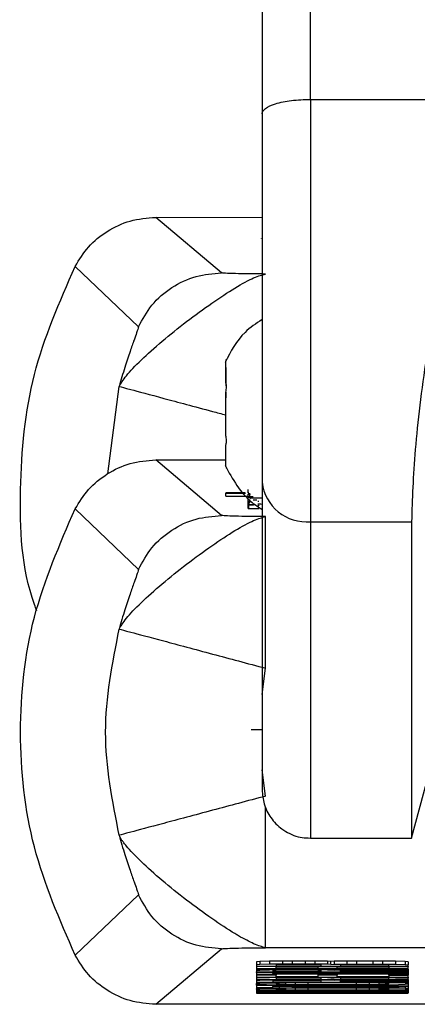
# Model space of a CAD drawing. Header units: inches. Extents: x 170 to 312, y 215 to 248.
# Tile 284 of 387: x 250.3492 to 250.3814, y 243.0122 to 243.0921. Entities that reach past the tile are written whole.
import ezdxf

# ---------------------------------------------------------------- set-up
doc = ezdxf.new("R2010")
doc.units = ezdxf.units.IN
doc.header["$LTSCALE"] = 0.25
doc.header["$MEASUREMENT"] = 0
doc.layers.add('STANDARD MOTOR LH', color=7, linetype='Continuous')

msp = doc.modelspace()

# ---------------------------------------------------------------- linework, layer by layer
at = {"layer": 'STANDARD MOTOR LH'}
for p, q in [((250.372789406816, 243.0856240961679), (250.3727880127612, 243.178217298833)), ((250.372789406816, 243.0856240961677), (250.3836161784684, 243.0856242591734)), ((250.372789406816, 243.0856240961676), (250.3727899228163, 243.0513516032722)), ((250.3602251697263, 243.0760549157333), (250.3688525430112, 243.0760550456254)), ((250.3655522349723, 243.0715481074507), (250.3602251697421, 243.0760549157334)), ((250.3687851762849, 243.0743631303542), (250.3687851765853, 243.0743431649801)), ((250.353676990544, 243.072077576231), (250.358809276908, 243.067162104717)), ((250.365899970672, 243.0638630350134), (250.365899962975, 243.0643742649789)), ((250.3658999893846, 243.0626201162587), (250.365899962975, 243.0643742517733)), ((250.3658999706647, 243.0638639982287), (250.3658999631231, 243.0643649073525)), ((250.365899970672, 243.0638630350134), (250.3658999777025, 243.0633960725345)), ((250.3658999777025, 243.0633960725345), (250.3658999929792, 243.0623814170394)), ((250.3563222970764, 243.0552424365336), (250.3572580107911, 243.0623311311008)), ((250.3658999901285, 243.0625707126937), (250.3658999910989, 243.0625062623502)), ((250.3658999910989, 243.0625062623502), (250.3659455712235, 243.0625062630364)), ((250.3658999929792, 243.0623814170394), (250.3659631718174, 243.0623814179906)), ((250.365900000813, 243.0618615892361), (250.3659000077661, 243.0613997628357)), ((250.3659000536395, 243.0583523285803), (250.3659000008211, 243.0618605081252)), ((250.3659000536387, 243.0583524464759), (250.3659000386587, 243.0593474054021)), ((250.3659488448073, 243.0577066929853), (250.3659000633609, 243.0577066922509)), ((250.3659488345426, 243.0577066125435), (250.3659000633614, 243.0577066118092)), ((250.3659000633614, 243.0577066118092), (250.3659000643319, 243.0576421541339)), ((250.3659000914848, 243.0558386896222), (250.3659000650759, 243.0575927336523)), ((250.3659000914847, 243.0558387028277), (250.3659000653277, 243.0575760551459)), ((250.3602254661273, 243.0563662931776), (250.3659000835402, 243.0563663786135)), ((250.3655525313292, 243.0518594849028), (250.3602254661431, 243.0563662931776)), ((250.367477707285, 243.0536848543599), (250.3659134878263, 243.0536848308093)), ((250.3659134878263, 243.0536848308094), (250.3659134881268, 243.0536648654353)), ((250.3659134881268, 243.0536648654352), (250.3674922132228, 243.0536648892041)), ((250.3659134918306, 243.0534188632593), (250.3659134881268, 243.0536648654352)), ((250.3677236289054, 243.053721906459), (250.3677236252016, 243.0539679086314)), ((250.3677236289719, 243.053717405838), (250.3677738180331, 243.0537102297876)), ((250.3677236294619, 243.0536848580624), (250.3677236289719, 243.053717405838)), ((250.3677236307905, 243.0535965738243), (250.3678428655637, 243.0535811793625)), ((250.3677236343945, 243.0533571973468), (250.3677236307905, 243.0535965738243)), ((250.367868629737, 243.0535618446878), (250.3678686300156, 243.053543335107)), ((250.3678686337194, 243.0532973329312), (250.3678686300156, 243.0535433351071)), ((250.3659134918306, 243.0534188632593), (250.367670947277, 243.0534188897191)), ((250.3677236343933, 243.0533571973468), (250.3677820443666, 243.0533461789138)), ((250.3677236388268, 243.0530627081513), (250.3677236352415, 243.0533008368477)), ((250.3677236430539, 243.0527818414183), (250.3677236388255, 243.0530627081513)), ((250.3677236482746, 243.0524349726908), (250.3677236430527, 243.0527818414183)), ((250.3677657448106, 243.0524205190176), (250.3677657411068, 243.0526665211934)), ((250.3678125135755, 243.0527471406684), (250.3678125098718, 243.0529931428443)), ((250.3678686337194, 243.0532973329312), (250.3688528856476, 243.0532973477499)), ((250.3678686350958, 243.0532057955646), (250.3678686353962, 243.0531858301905)), ((250.3678686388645, 243.0529553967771), (250.3678686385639, 243.0529753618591)), ((250.367868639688, 243.0529006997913), (250.3678686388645, 243.0529553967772)), ((250.3678686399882, 243.0528807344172), (250.3678686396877, 243.0529006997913)), ((250.3686469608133, 243.0527678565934), (250.3686469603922, 243.0527958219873)), ((250.3536772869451, 243.0523889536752), (250.3588095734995, 243.0474734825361)), ((250.3677657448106, 243.0524205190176), (250.3685421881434, 243.0524205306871)), ((250.3691324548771, 243.0394649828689), (250.3691322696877, 243.0517652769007)), ((250.3727899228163, 243.0513516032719), (250.3809793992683, 243.0513517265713)), ((250.3727899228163, 243.0513516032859), (250.3727903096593, 243.0256582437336)), ((250.3809793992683, 243.0513517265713), (250.3809797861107, 243.0256583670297)), ((250.3688531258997, 243.0373401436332), (250.3691324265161, 243.0394648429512)), ((250.3809797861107, 243.0256583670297), (250.3836169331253, 243.0355009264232)), ((250.3688531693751, 243.0344525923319), (250.367963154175, 243.034452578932)), ((250.3691326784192, 243.029081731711), (250.3688532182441, 243.0312068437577)), ((250.3691327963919, 243.0167817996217), (250.3691326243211, 243.0282105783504)), ((250.3727903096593, 243.0256582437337), (250.3809797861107, 243.0256583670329)), ((250.3588099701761, 243.0210734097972), (250.3536778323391, 243.0161638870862)), ((250.3602261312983, 243.0121867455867), (250.3655530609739, 243.0166876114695)), ((250.4079441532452, 243.0167823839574), (250.3691327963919, 243.0167817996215)), ((250.3686723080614, 243.0156605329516), (250.3684105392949, 243.0156377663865)), ((250.3684105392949, 243.0156377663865), (250.3684105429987, 243.0153917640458)), ((250.3686723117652, 243.0154145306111), (250.3684105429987, 243.0153917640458)), ((250.3684105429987, 243.0153917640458), (250.3684105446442, 243.0152825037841)), ((250.3684105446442, 243.0152825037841), (250.3807136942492, 243.0152826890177)), ((250.3684105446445, 243.0152825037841), (250.3684105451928, 243.0152460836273)), ((250.3699811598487, 243.0152461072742), (250.3684105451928, 243.0152460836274)), ((250.3684105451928, 243.0152460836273), (250.3684105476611, 243.0150821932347)), ((250.3684105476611, 243.0150821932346), (250.380713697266, 243.0150823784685)), ((250.3684105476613, 243.0150821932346), (250.3684105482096, 243.0150457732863)), ((250.3694576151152, 243.0156787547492), (250.3686723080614, 243.0156605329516)), ((250.3686723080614, 243.0156605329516), (250.3686723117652, 243.0154145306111)), ((250.3694576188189, 243.0154327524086), (250.3686723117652, 243.0154145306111)), ((250.3705046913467, 243.0156924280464), (250.3694576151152, 243.0156787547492)), ((250.3694576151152, 243.0156787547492), (250.3694576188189, 243.0154327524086)), ((250.3705046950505, 243.0154464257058), (250.3694576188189, 243.0154327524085)), ((250.3702429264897, 243.015410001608), (250.369981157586, 243.0153963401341)), ((250.369981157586, 243.0153963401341), (250.3699811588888, 243.0153098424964)), ((250.3699811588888, 243.0153098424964), (250.3736459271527, 243.0153098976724)), ((250.3699811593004, 243.0152825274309), (250.3699811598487, 243.0152461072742)), ((250.3699811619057, 243.015109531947), (250.3699811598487, 243.0152461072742)), ((250.3733841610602, 243.0151095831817), (250.3699811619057, 243.0151095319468)), ((250.3707664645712, 243.0154191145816), (250.3702429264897, 243.015410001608)), ((250.3712899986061, 243.0156969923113), (250.3705046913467, 243.0156924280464)), ((250.3705046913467, 243.0156924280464), (250.3705046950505, 243.0154464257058)), ((250.3712900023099, 243.0154509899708), (250.3705046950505, 243.0154464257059)), ((250.371551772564, 243.0154236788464), (250.3707664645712, 243.0154191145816)), ((250.3723370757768, 243.0156970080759), (250.3712899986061, 243.0156969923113)), ((250.3712899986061, 243.0156969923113), (250.3712900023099, 243.0154509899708)), ((250.3723370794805, 243.0154510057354), (250.3712900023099, 243.0154509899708)), ((250.3720753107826, 243.0154236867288), (250.371551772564, 243.0154236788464)), ((250.3728606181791, 243.0154191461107), (250.3720753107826, 243.0154236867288)), ((250.3731223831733, 243.0156924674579), (250.3723370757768, 243.0156970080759)), ((250.3723370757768, 243.0156970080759), (250.3723370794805, 243.0154510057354)), ((250.3731223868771, 243.0154464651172), (250.3723370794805, 243.0154510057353)), ((250.3733841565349, 243.0154100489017), (250.3728606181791, 243.0154191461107)), ((250.3741694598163, 243.0156788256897), (250.3731223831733, 243.0156924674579)), ((250.3731223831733, 243.0156924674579), (250.3731223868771, 243.0154464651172)), ((250.37416946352, 243.0154328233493), (250.3731223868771, 243.0154464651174)), ((250.3736459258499, 243.0153963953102), (250.3733841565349, 243.0154100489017)), ((250.373384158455, 243.0152825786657), (250.3733841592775, 243.0152279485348)), ((250.3749547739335, 243.0152279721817), (250.3733841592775, 243.0152279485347)), ((250.3733841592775, 243.0152279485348), (250.3733841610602, 243.0151095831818)), ((250.3736459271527, 243.0153098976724), (250.3736459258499, 243.0153963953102)), ((250.3744312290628, 243.0156697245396), (250.3741694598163, 243.0156788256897)), ((250.3741694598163, 243.0156788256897), (250.37416946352, 243.0154328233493)), ((250.3744312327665, 243.0154237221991), (250.37416946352, 243.0154328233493)), ((250.374692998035, 243.0156788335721), (250.3744312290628, 243.0156697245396)), ((250.3744312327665, 243.0154237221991), (250.3744312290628, 243.0156697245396)), ((250.3744312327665, 243.0154237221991), (250.3746930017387, 243.0154328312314)), ((250.3757400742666, 243.0156925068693), (250.374692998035, 243.0156788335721)), ((250.374692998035, 243.0156788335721), (250.3746930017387, 243.0154328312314)), ((250.3746930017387, 243.0154328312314), (250.3757400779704, 243.0154465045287)), ((250.374954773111, 243.0152826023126), (250.3749547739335, 243.0152279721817)), ((250.3749547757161, 243.0151096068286), (250.3749547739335, 243.0152279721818)), ((250.3791430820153, 243.0151096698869), (250.3749547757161, 243.0151096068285)), ((250.3754783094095, 243.0154100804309), (250.3752165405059, 243.015396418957)), ((250.3752165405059, 243.015396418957), (250.3752165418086, 243.0153099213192)), ((250.3752165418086, 243.0153099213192), (250.3791430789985, 243.0153099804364)), ((250.376001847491, 243.0154191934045), (250.3754783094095, 243.0154100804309)), ((250.3765253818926, 243.0156970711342), (250.3757400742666, 243.0156925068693)), ((250.3757400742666, 243.0156925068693), (250.3757400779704, 243.0154465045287)), ((250.3757400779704, 243.0154465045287), (250.3765253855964, 243.0154510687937)), ((250.3767871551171, 243.0154237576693), (250.376001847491, 243.0154191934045)), ((250.3778342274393, 243.0156970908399), (250.3765253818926, 243.0156970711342)), ((250.3765253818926, 243.0156970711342), (250.3765253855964, 243.0154510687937)), ((250.3765253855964, 243.0154510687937), (250.3778342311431, 243.0154510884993)), ((250.3775724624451, 243.0154237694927), (250.3767871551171, 243.0154237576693)), ((250.3783577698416, 243.0154192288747), (250.3775724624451, 243.0154237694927)), ((250.3786195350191, 243.0156925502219), (250.3778342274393, 243.0156970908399)), ((250.3778342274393, 243.0156970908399), (250.3778342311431, 243.0154510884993)), ((250.3778342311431, 243.0154510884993), (250.3786195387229, 243.0154465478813)), ((250.3788813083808, 243.0154101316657), (250.3783577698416, 243.0154192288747)), ((250.3796666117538, 243.0156789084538), (250.3786195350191, 243.0156925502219)), ((250.3786195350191, 243.0156925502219), (250.3786195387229, 243.0154465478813)), ((250.3786195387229, 243.0154465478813), (250.3796666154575, 243.0154329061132)), ((250.3791430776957, 243.0153964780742), (250.3788813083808, 243.0154101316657)), ((250.3791430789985, 243.0153099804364), (250.3791430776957, 243.0153964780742)), ((250.3791430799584, 243.0152462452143), (250.37914307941, 243.0152826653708)), ((250.3791430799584, 243.0152462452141), (250.3807136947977, 243.015246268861)), ((250.3791430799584, 243.0152462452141), (250.3791430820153, 243.015109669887)), ((250.3804519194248, 243.015660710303), (250.3796666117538, 243.0156789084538)), ((250.3796666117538, 243.0156789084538), (250.3796666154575, 243.0154329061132)), ((250.3796666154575, 243.0154329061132), (250.3804519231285, 243.0154147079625)), ((250.3807136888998, 243.0156379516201), (250.3804519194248, 243.015660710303)), ((250.3804519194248, 243.015660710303), (250.3804519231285, 243.0154147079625)), ((250.3804519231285, 243.0154147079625), (250.3807136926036, 243.0153919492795)), ((250.3807136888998, 243.0156379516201), (250.3807136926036, 243.0153919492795)), ((250.3807136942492, 243.0152826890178), (250.3807136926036, 243.0153919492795)), ((250.3807136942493, 243.0152826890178), (250.3807136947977, 243.0152462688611)), ((250.380713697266, 243.0150823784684), (250.3807136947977, 243.015246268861)), ((250.3807136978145, 243.01504595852), (250.3807136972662, 243.0150823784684)), ((250.3807136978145, 243.01504595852), (250.3684105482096, 243.0150457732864)), ((250.3684105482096, 243.0150457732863), (250.368410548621, 243.0150184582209)), ((250.368410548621, 243.0150184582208), (250.3807136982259, 243.0150186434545)), ((250.3684105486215, 243.0150184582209), (250.3684105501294, 243.0149183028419)), ((250.368672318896, 243.0149410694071), (250.3684105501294, 243.014918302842)), ((250.3684105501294, 243.0149183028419), (250.368410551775, 243.0148090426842)), ((250.368410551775, 243.0148090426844), (250.3807137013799, 243.014809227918)), ((250.3684105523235, 243.0147726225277), (250.3684105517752, 243.0148090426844)), ((250.3684105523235, 243.0147726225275), (250.3697193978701, 243.0147726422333)), ((250.3684105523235, 243.0147726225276), (250.368410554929, 243.0145996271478)), ((250.368410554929, 243.0145996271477), (250.3697194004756, 243.0145996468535)), ((250.3684105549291, 243.0145996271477), (250.3684105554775, 243.0145632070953)), ((250.3699811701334, 243.0145632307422), (250.3684105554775, 243.0145632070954)), ((250.3684105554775, 243.0145632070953), (250.3684105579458, 243.0143993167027)), ((250.3684105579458, 243.0143993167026), (250.3807137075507, 243.0143995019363)), ((250.3684105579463, 243.0143993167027), (250.3684105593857, 243.0143037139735)), ((250.3686723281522, 243.0143264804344), (250.3684105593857, 243.0143037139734)), ((250.3684105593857, 243.0143037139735), (250.3684105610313, 243.0141944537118)), ((250.3686723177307, 243.0150184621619), (250.368672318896, 243.0149410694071)), ((250.3694576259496, 243.0149592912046), (250.368672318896, 243.0149410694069)), ((250.3686723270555, 243.0143993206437), (250.3686723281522, 243.0143264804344)), ((250.3694576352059, 243.0143447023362), (250.3686723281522, 243.0143264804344)), ((250.3694576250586, 243.0150184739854), (250.3694576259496, 243.0149592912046)), ((250.3705047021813, 243.0149729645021), (250.3694576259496, 243.0149592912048)), ((250.3694576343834, 243.0143993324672), (250.3694576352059, 243.0143447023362)), ((250.3705047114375, 243.0143583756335), (250.3694576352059, 243.0143447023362)), ((250.3699811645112, 243.0149365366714), (250.3697193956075, 243.0149228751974)), ((250.3697193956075, 243.0149228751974), (250.3697193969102, 243.0148363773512)), ((250.3697193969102, 243.0148363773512), (250.3736459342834, 243.0148364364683)), ((250.3697193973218, 243.0148090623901), (250.3697193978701, 243.0147726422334)), ((250.3697193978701, 243.0147726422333), (250.3697193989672, 243.0146998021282)), ((250.3807137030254, 243.0146999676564), (250.3697193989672, 243.0146998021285)), ((250.3697193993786, 243.0146724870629), (250.3807137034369, 243.0146726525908)), ((250.3697194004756, 243.0145996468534), (250.3697193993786, 243.0146724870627)), ((250.3705047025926, 243.0149456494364), (250.3699811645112, 243.0149365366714)), ((250.3699811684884, 243.014672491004), (250.3699811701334, 243.0145632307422)), ((250.3699811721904, 243.0144266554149), (250.3699811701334, 243.0145632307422)), ((250.3733841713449, 243.0144267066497), (250.3699811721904, 243.0144266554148)), ((250.3702429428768, 243.0143219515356), (250.3699811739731, 243.0143082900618)), ((250.3699811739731, 243.0143082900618), (250.3699811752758, 243.0142217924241)), ((250.3707664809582, 243.0143310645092), (250.3702429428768, 243.0143219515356)), ((250.3705047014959, 243.0150184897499), (250.3705047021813, 243.0149729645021)), ((250.3712900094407, 243.0149775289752), (250.3705047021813, 243.014972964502)), ((250.371290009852, 243.0149502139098), (250.3705047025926, 243.0149456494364)), ((250.3705047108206, 243.0143993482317), (250.3705047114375, 243.0143583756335)), ((250.3712900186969, 243.0143629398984), (250.3705047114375, 243.0143583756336)), ((250.3715517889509, 243.0143356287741), (250.3707664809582, 243.0143310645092)), ((250.3712900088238, 243.0150185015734), (250.3712900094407, 243.0149775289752)), ((250.3723370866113, 243.0149775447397), (250.3712900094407, 243.0149775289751)), ((250.3720753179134, 243.0149502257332), (250.371290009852, 243.0149502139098)), ((250.3712900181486, 243.0143993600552), (250.3712900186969, 243.0143629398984)), ((250.3723370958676, 243.014362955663), (250.3712900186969, 243.0143629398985)), ((250.3720753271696, 243.0143356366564), (250.3715517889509, 243.0143356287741)), ((250.3728606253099, 243.0149456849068), (250.3720753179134, 243.0149502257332)), ((250.3728606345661, 243.0143310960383), (250.3720753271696, 243.0143356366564)), ((250.3723370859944, 243.0150185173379), (250.3723370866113, 243.0149775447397)), ((250.3731223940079, 243.0149730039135), (250.3723370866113, 243.0149775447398)), ((250.3723370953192, 243.0143993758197), (250.3723370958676, 243.014362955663)), ((250.3731224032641, 243.0143584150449), (250.3723370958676, 243.0143629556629)), ((250.3733841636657, 243.0149365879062), (250.3728606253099, 243.0149456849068)), ((250.3733841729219, 243.0143219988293), (250.3728606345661, 243.0143310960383)), ((250.3731223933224, 243.0150185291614), (250.3731223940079, 243.0149730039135)), ((250.3741694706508, 243.0149593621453), (250.3731223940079, 243.0149730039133)), ((250.3731224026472, 243.0143993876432), (250.3731224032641, 243.0143584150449)), ((250.3741694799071, 243.0143447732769), (250.3731224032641, 243.0143584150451)), ((250.3736459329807, 243.0149229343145), (250.3733841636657, 243.0149365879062)), ((250.3733841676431, 243.0146725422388), (250.3733841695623, 243.0145450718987)), ((250.3749547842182, 243.0145450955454), (250.3733841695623, 243.0145450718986)), ((250.3733841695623, 243.0145450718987), (250.3733841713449, 243.0144267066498)), ((250.373645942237, 243.0143083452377), (250.3733841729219, 243.0143219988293)), ((250.3736459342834, 243.0148364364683), (250.3736459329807, 243.0149229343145)), ((250.3736459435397, 243.0142218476), (250.373645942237, 243.0143083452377)), ((250.3741694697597, 243.0150185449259), (250.3741694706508, 243.0149593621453)), ((250.3746930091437, 243.0149411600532), (250.3741694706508, 243.0149593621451)), ((250.3741694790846, 243.0143994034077), (250.3741694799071, 243.0143447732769)), ((250.3744312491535, 243.0143356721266), (250.3741694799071, 243.0143447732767)), ((250.3744312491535, 243.0143356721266), (250.374431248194, 243.0143994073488)), ((250.3744312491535, 243.0143356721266), (250.3746930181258, 243.0143447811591)), ((250.3746930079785, 243.0150185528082), (250.3746930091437, 243.0149411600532)), ((250.3807136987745, 243.0149822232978), (250.3746930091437, 243.0149411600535)), ((250.3746930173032, 243.01439941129), (250.3746930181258, 243.0143447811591)), ((250.3746930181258, 243.0143447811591), (250.3757400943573, 243.0143584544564)), ((250.374954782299, 243.0146725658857), (250.3749547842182, 243.0145450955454)), ((250.3749547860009, 243.0144267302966), (250.3749547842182, 243.0145450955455)), ((250.3791430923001, 243.0144267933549), (250.3749547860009, 243.0144267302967)), ((250.3752165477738, 243.0149138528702), (250.3807136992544, 243.014950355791)), ((250.3752165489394, 243.0148364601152), (250.3752165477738, 243.0149138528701)), ((250.3807137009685, 243.0148365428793), (250.3752165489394, 243.0148364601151)), ((250.3754783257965, 243.0143220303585), (250.3752165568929, 243.0143083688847)), ((250.3752165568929, 243.0143083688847), (250.3752165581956, 243.0142218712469)), ((250.3760018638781, 243.0143311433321), (250.3754783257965, 243.0143220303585)), ((250.3757400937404, 243.0143994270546), (250.3757400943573, 243.0143584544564)), ((250.3757400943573, 243.0143584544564), (250.3765254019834, 243.0143630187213)), ((250.3767871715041, 243.0143357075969), (250.3760018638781, 243.0143311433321)), ((250.3765254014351, 243.0143994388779), (250.3765254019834, 243.0143630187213)), ((250.3765254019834, 243.0143630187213), (250.3778342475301, 243.0143630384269)), ((250.3775724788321, 243.0143357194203), (250.3767871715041, 243.0143357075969)), ((250.3783577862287, 243.0143311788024), (250.3775724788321, 243.0143357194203)), ((250.3778342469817, 243.0143994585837), (250.3778342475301, 243.0143630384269)), ((250.3778342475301, 243.0143630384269), (250.3786195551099, 243.0143584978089)), ((250.3788813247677, 243.0143220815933), (250.3783577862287, 243.0143311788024)), ((250.378619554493, 243.0143994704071), (250.3786195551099, 243.0143584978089)), ((250.3786195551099, 243.0143584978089), (250.3796666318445, 243.0143448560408)), ((250.3791430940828, 243.0143084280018), (250.3788813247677, 243.0143220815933)), ((250.3791430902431, 243.0145633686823), (250.3791430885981, 243.0146726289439)), ((250.3791430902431, 243.014563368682), (250.3807137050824, 243.0145633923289)), ((250.3791430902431, 243.0145633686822), (250.3791430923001, 243.014426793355)), ((250.3791430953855, 243.014221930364), (250.3791430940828, 243.0143084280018)), ((250.379666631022, 243.0143994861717), (250.3796666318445, 243.0143448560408)), ((250.3796666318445, 243.0143448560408), (250.3804519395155, 243.0143266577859)), ((250.3804519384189, 243.0143994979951), (250.3804519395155, 243.0143266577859)), ((250.3804519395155, 243.0143266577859), (250.3807137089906, 243.0143038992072)), ((250.3807136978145, 243.01504595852), (250.3807136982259, 243.0150186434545)), ((250.3807136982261, 243.0150186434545), (250.3807136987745, 243.0149822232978)), ((250.3807136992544, 243.0149503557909), (250.3807136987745, 243.0149822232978)), ((250.380713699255, 243.0149503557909), (250.3807137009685, 243.0148365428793)), ((250.3807137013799, 243.0148092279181), (250.3807137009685, 243.0148365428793)), ((250.3807137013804, 243.0148092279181), (250.3807137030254, 243.0146999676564)), ((250.3807137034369, 243.0146726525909), (250.3807137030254, 243.0146999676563)), ((250.3807137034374, 243.0146726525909), (250.3807137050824, 243.0145633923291)), ((250.3807137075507, 243.0143995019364), (250.3807137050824, 243.014563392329)), ((250.3807137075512, 243.0143995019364), (250.3807137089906, 243.0143038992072)), ((250.3807137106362, 243.0141946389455), (250.3807137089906, 243.0143038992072)), ((250.3684105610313, 243.0141944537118), (250.3807137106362, 243.0141946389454)), ((250.3684105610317, 243.0141944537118), (250.3684105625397, 243.0140942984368)), ((250.3686723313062, 243.014117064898), (250.3684105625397, 243.014094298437)), ((250.3684105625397, 243.0140942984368), (250.3684105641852, 243.0139850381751)), ((250.3684105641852, 243.0139850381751), (250.3807137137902, 243.0139852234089)), ((250.3684105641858, 243.0139850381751), (250.3684105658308, 243.0138757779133)), ((250.3684105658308, 243.0138757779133), (250.3686723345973, 243.0138985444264)), ((250.3684105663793, 243.0138393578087), (250.3684105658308, 243.0138757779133)), ((250.3684105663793, 243.0138393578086), (250.3686723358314, 243.0138165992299)), ((250.3684105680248, 243.0137300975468), (250.3684105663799, 243.0138393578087)), ((250.3684105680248, 243.0137300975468), (250.3697194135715, 243.0137301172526)), ((250.3684105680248, 243.0137300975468), (250.3684105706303, 243.013557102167)), ((250.3684105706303, 243.0135571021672), (250.369719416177, 243.0135571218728)), ((250.3684105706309, 243.0135571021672), (250.3684105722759, 243.0134478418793)), ((250.3684105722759, 243.0134478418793), (250.3686723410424, 243.0134706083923)), ((250.368672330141, 243.0141944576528), (250.3686723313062, 243.014117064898)), ((250.3694576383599, 243.0141352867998), (250.3686723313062, 243.0141170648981)), ((250.368672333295, 243.0139850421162), (250.3686723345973, 243.0138985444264)), ((250.3686723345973, 243.0138985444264), (250.3691958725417, 243.0139167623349)), ((250.3686723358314, 243.0138165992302), (250.3691958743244, 243.0137983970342)), ((250.3686723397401, 243.0135571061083), (250.3686723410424, 243.0134706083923)), ((250.3686723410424, 243.0134706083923), (250.3691958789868, 243.0134888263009)), ((250.3691958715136, 243.0139850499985), (250.3691958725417, 243.0139167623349)), ((250.3691958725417, 243.0139167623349), (250.3702429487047, 243.0139349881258)), ((250.3691958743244, 243.0137983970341), (250.3702429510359, 243.0137802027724)), ((250.3691958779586, 243.0135571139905), (250.3691958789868, 243.0134888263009)), ((250.3691958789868, 243.0134888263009), (250.3702429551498, 243.0135070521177)), ((250.3694576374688, 243.0141944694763), (250.3694576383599, 243.0141352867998)), ((250.3705047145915, 243.014148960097), (250.3694576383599, 243.0141352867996)), ((250.3699811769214, 243.0141125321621), (250.3697194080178, 243.0140988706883)), ((250.3697194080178, 243.0140988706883), (250.3697194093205, 243.0140123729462)), ((250.3697194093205, 243.0140123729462), (250.3736459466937, 243.0140124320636)), ((250.3697194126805, 243.0137892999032), (250.3697194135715, 243.0137301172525)), ((250.3697194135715, 243.0137301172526), (250.3697194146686, 243.0136572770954)), ((250.3807137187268, 243.0136574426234), (250.3697194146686, 243.0136572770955)), ((250.3697194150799, 243.0136299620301), (250.3807137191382, 243.013630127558)), ((250.369719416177, 243.0135571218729), (250.3697194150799, 243.0136299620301)), ((250.3699811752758, 243.0142217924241), (250.3736459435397, 243.0142218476)), ((250.3705047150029, 243.0141216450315), (250.3699811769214, 243.0141125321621)), ((250.3702429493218, 243.0138940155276), (250.3699811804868, 243.0138758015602)), ((250.3699811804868, 243.0138758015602), (250.3699811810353, 243.0138393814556)), ((250.3699811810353, 243.0138393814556), (250.3702429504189, 243.0138211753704)), ((250.3702429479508, 243.0139850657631), (250.3702429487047, 243.0139349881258)), ((250.3702429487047, 243.0139349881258), (250.3712900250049, 243.0139441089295)), ((250.3707664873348, 243.0139076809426), (250.3702429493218, 243.0138940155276)), ((250.3702429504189, 243.0138211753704), (250.3702429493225, 243.0138940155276)), ((250.3702429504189, 243.0138211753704), (250.3707664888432, 243.01380752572)), ((250.3702429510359, 243.0137802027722), (250.3712900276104, 243.0137711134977)), ((250.3702429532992, 243.0136299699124), (250.3702429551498, 243.0135070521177)), ((250.3702429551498, 243.0135070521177), (250.37129003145, 243.0135161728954)), ((250.3707664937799, 243.0134797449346), (250.3702429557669, 243.0134660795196)), ((250.3705047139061, 243.0141944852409), (250.3705047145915, 243.014148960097)), ((250.3712900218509, 243.0141535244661), (250.3705047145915, 243.0141489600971)), ((250.3712900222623, 243.0141262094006), (250.3705047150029, 243.0141216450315)), ((250.3715517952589, 243.0139167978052), (250.3707664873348, 243.0139076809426)), ((250.3707664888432, 243.01380752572), (250.3707664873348, 243.0139076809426)), ((250.3707664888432, 243.01380752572), (250.3715517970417, 243.0137984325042)), ((250.3715518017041, 243.0134888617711), (250.3707664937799, 243.0134797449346)), ((250.3707664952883, 243.0133795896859), (250.3707664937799, 243.0134797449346)), ((250.371290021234, 243.0141944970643), (250.3712900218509, 243.0141535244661)), ((250.3723370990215, 243.0141535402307), (250.3712900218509, 243.0141535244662)), ((250.3720753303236, 243.014126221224), (250.3712900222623, 243.0141262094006)), ((250.371290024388, 243.0139850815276), (250.3712900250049, 243.0139441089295)), ((250.3712900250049, 243.0139441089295), (250.3725988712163, 243.0139486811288)), ((250.3712900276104, 243.0137711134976), (250.3725988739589, 243.0137665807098)), ((250.3712900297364, 243.013629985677), (250.37129003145, 243.0135161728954)), ((250.37129003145, 243.0135161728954), (250.3725988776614, 243.0135207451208)), ((250.3725988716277, 243.0139213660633), (250.3715517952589, 243.0139167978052)), ((250.3715517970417, 243.0137984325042), (250.3715517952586, 243.0139167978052)), ((250.3715517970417, 243.0137984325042), (250.3725988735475, 243.0137938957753)), ((250.3725988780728, 243.0134934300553), (250.3715518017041, 243.0134888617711)), ((250.3715518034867, 243.0133704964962), (250.3715518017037, 243.0134888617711)), ((250.3728606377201, 243.0141216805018), (250.3720753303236, 243.014126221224)), ((250.3723370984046, 243.0141945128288), (250.3723370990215, 243.0141535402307)), ((250.3731224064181, 243.0141489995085), (250.3723370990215, 243.0141535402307)), ((250.372598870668, 243.0139851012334), (250.3725988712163, 243.0139486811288)), ((250.3765254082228, 243.013948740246), (250.3725988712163, 243.0139486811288)), ((250.3765254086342, 243.0139214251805), (250.3725988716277, 243.0139213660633)), ((250.3725988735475, 243.0137938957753), (250.3725988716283, 243.0139213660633)), ((250.3725988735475, 243.0137938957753), (250.376525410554, 243.0137939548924)), ((250.3725988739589, 243.0137665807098), (250.3765254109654, 243.0137666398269)), ((250.3725988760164, 243.0136300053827), (250.3725988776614, 243.0135207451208)), ((250.3765254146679, 243.0135208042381), (250.3725988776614, 243.0135207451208)), ((250.3765254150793, 243.0134934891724), (250.3725988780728, 243.0134934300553)), ((250.3725988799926, 243.0133659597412), (250.3725988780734, 243.0134934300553)), ((250.3733841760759, 243.014112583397), (250.3728606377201, 243.0141216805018)), ((250.3731224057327, 243.0141945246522), (250.3731224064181, 243.0141489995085)), ((250.3741694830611, 243.0141353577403), (250.3731224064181, 243.0141489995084)), ((250.3736459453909, 243.0140989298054), (250.3733841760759, 243.014112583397)), ((250.3736459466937, 243.0140124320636), (250.3736459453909, 243.0140989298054)), ((250.37416948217, 243.0141945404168), (250.3741694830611, 243.0141353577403)), ((250.374693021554, 243.0141171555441), (250.3741694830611, 243.0141353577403)), ((250.3746930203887, 243.0141945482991), (250.374693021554, 243.0141171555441)), ((250.3807137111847, 243.0141582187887), (250.374693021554, 243.0141171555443)), ((250.3752165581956, 243.0142218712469), (250.3791430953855, 243.014221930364)), ((250.375216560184, 243.0140898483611), (250.3807137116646, 243.0141263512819)), ((250.3752165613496, 243.0140124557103), (250.375216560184, 243.0140898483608)), ((250.3807137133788, 243.0140125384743), (250.3752165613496, 243.0140124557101)), ((250.3765254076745, 243.0139851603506), (250.3765254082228, 243.013948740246)), ((250.377834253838, 243.0139442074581), (250.3765254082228, 243.0139487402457)), ((250.37757248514, 243.0139168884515), (250.3765254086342, 243.0139214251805)), ((250.376525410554, 243.0137939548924), (250.3765254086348, 243.0139214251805)), ((250.376525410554, 243.0137939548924), (250.3775724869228, 243.0137985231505)), ((250.3765254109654, 243.0137666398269), (250.3778342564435, 243.0137712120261)), ((250.3765254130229, 243.0136300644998), (250.3765254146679, 243.0135208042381)), ((250.3778342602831, 243.0135162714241), (250.3765254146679, 243.0135208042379)), ((250.3775724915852, 243.0134889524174), (250.3765254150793, 243.0134934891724)), ((250.3765254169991, 243.0133660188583), (250.37652541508, 243.0134934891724)), ((250.3783577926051, 243.0139077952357), (250.37757248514, 243.0139168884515)), ((250.3775724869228, 243.0137985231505), (250.3775724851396, 243.0139168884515)), ((250.3775724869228, 243.0137985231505), (250.3783577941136, 243.0138076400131)), ((250.3783577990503, 243.0134798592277), (250.3775724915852, 243.0134889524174)), ((250.3775724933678, 243.0133705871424), (250.3775724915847, 243.0134889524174)), ((250.3778342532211, 243.0139851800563), (250.377834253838, 243.0139442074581)), ((250.3788813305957, 243.0139351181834), (250.377834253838, 243.0139442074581)), ((250.3778342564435, 243.0137712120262), (250.378881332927, 243.0137803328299)), ((250.3778342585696, 243.0136300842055), (250.3778342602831, 243.0135162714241)), ((250.3788813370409, 243.0135071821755), (250.3778342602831, 243.0135162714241)), ((250.3788813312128, 243.0138941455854), (250.3783577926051, 243.0139077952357)), ((250.3783577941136, 243.0138076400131), (250.3783577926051, 243.0139077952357)), ((250.3783577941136, 243.0138076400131), (250.3788813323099, 243.0138213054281)), ((250.378881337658, 243.0134662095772), (250.3783577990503, 243.0134798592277)), ((250.3783578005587, 243.013379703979), (250.3783577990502, 243.0134798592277)), ((250.3788813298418, 243.0139851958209), (250.3788813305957, 243.0139351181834)), ((250.379928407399, 243.0139169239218), (250.3788813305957, 243.0139351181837)), ((250.3791431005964, 243.0138759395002), (250.3788813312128, 243.0138941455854)), ((250.3788813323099, 243.0138213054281), (250.3788813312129, 243.0138941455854)), ((250.3788813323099, 243.0138213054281), (250.3791431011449, 243.0138395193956)), ((250.378881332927, 243.01378033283), (250.3799284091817, 243.0137985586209)), ((250.3788813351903, 243.01363009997), (250.3788813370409, 243.0135071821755)), ((250.3799284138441, 243.0134889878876), (250.3788813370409, 243.0135071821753)), ((250.3791431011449, 243.0138395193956), (250.3791431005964, 243.0138759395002)), ((250.3799284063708, 243.0139852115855), (250.379928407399, 243.0139169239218)), ((250.3804519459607, 243.0138987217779), (250.379928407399, 243.0139169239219)), ((250.3799284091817, 243.0137985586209), (250.3804519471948, 243.0138167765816)), ((250.3799284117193, 243.0136301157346), (250.3799284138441, 243.0134889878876)), ((250.3804519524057, 243.0134707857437), (250.3799284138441, 243.0134889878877)), ((250.3804519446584, 243.0139852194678), (250.3804519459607, 243.0138987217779)), ((250.3807137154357, 243.013875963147), (250.3804519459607, 243.0138987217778)), ((250.3804519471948, 243.0138167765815), (250.3807137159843, 243.0138395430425)), ((250.3804519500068, 243.0136301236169), (250.3804519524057, 243.0134707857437)), ((250.3807137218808, 243.013448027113), (250.3804519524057, 243.0134707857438)), ((250.3807137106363, 243.0141946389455), (250.3807137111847, 243.0141582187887)), ((250.3807137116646, 243.0141263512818), (250.3807137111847, 243.0141582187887)), ((250.3807137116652, 243.0141263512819), (250.3807137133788, 243.0140125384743)), ((250.3807137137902, 243.0139852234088), (250.3807137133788, 243.0140125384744)), ((250.3807137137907, 243.0139852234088), (250.3807137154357, 243.013875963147)), ((250.3807137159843, 243.0138395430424), (250.3807137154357, 243.0138759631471)), ((250.3807137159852, 243.0138395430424), (250.3807137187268, 243.0136574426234)), ((250.3807137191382, 243.0136301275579), (250.3807137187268, 243.0136574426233)), ((250.3807137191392, 243.0136301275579), (250.3807137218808, 243.013448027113)), ((250.3684105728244, 243.0134114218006), (250.3684105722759, 243.0134478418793)), ((250.3684105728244, 243.0134114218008), (250.3686723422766, 243.0133886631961)), ((250.368410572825, 243.0134114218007), (250.36841057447, 243.0133021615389)), ((250.3807137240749, 243.0133023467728), (250.36841057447, 243.0133021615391)), ((250.36841057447, 243.0133021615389), (250.3684105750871, 243.0132611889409)), ((250.3684105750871, 243.0132611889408), (250.3794048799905, 243.0131930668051)), ((250.3684105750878, 243.0132611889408), (250.368410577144, 243.0131246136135)), ((250.3794048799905, 243.0131930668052), (250.368410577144, 243.0131246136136)), ((250.368410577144, 243.0131246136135), (250.3684105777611, 243.0130836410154)), ((250.3684105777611, 243.0130836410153), (250.380713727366, 243.013083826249)), ((250.3686723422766, 243.013388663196), (250.3691958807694, 243.0133704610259)), ((250.3691958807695, 243.0133704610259), (250.370242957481, 243.0133522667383)), ((250.3702429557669, 243.0134660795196), (250.3699811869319, 243.0134478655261)), ((250.3699811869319, 243.0134478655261), (250.3699811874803, 243.0134114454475)), ((250.3699811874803, 243.0134114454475), (250.370242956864, 243.0133932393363)), ((250.370242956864, 243.0133932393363), (250.3702429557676, 243.0134660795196)), ((250.370242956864, 243.0133932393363), (250.3707664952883, 243.0133795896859)), ((250.370242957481, 243.0133522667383), (250.3712900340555, 243.0133431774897)), ((250.3707664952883, 243.0133795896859), (250.3715518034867, 243.0133704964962)), ((250.3710282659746, 243.0132748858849), (250.3807137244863, 243.0132750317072)), ((250.3807137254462, 243.01321129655), (250.3710282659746, 243.0132748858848)), ((250.371028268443, 243.0131109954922), (250.3807137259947, 243.0131748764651)), ((250.3807137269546, 243.0131111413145), (250.371028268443, 243.0131109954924)), ((250.3712900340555, 243.0133431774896), (250.372598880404, 243.0133386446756)), ((250.3715518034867, 243.0133704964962), (250.3725988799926, 243.0133659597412)), ((250.3725988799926, 243.0133659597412), (250.3765254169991, 243.0133660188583)), ((250.372598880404, 243.0133386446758), (250.3765254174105, 243.013338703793)), ((250.3765254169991, 243.0133660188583), (250.3775724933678, 243.0133705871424)), ((250.3765254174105, 243.0133387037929), (250.3778342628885, 243.0133432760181)), ((250.3775724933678, 243.0133705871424), (250.3783578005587, 243.013379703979)), ((250.3778342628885, 243.0133432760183), (250.3788813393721, 243.0133523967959)), ((250.3783578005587, 243.013379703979), (250.378881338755, 243.0133933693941)), ((250.3791431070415, 243.0134480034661), (250.378881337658, 243.0134662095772)), ((250.378881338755, 243.0133933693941), (250.378881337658, 243.0134662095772)), ((250.378881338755, 243.0133933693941), (250.37914310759, 243.0134115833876)), ((250.3788813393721, 243.0133523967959), (250.3799284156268, 243.0133706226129)), ((250.37914310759, 243.0134115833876), (250.3791431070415, 243.0134480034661)), ((250.3799284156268, 243.0133706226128), (250.3804519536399, 243.0133888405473)), ((250.3804519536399, 243.0133888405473), (250.3807137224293, 243.0134116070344)), ((250.3807137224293, 243.0134116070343), (250.3807137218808, 243.0134480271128)), ((250.3807137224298, 243.0134116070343), (250.3807137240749, 243.0133023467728)), ((250.3807137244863, 243.0132750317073), (250.3807137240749, 243.0133023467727)), ((250.3807137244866, 243.0132750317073), (250.3807137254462, 243.01321129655)), ((250.3807137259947, 243.0131748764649), (250.3807137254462, 243.01321129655)), ((250.3807137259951, 243.0131748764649), (250.3807137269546, 243.0131111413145)), ((250.380713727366, 243.0130838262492), (250.3807137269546, 243.0131111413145)), ((250.4168509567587, 243.0121875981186), (250.3602261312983, 243.0121867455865))]:
    msp.add_line(p, q, dxfattribs=at)
msp.add_arc((250.3724570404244, 243.054963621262), 0.00362732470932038, 186.4768017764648, 275.2654865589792, dxfattribs=at)
for points, knots in [([(250.3688510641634, 243.1742801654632), (250.368851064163, 243.1742801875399), (250.3688510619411, 243.1744278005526), (250.3688510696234, 243.1739174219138), (250.3688510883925, 243.1726707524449), (250.368851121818, 243.1704505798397), (250.3688511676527, 243.1674061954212), (250.3688512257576, 243.1635468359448), (250.3688512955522, 243.1589110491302), (250.3688513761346, 243.1535587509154), (250.3688514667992, 243.1475367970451), (250.3688515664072, 243.1409208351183), (250.3688516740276, 243.1337726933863), (250.3688517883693, 243.126178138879), (250.368851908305, 243.1182120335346), (250.3688520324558, 243.1099659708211), (250.3688521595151, 243.1015267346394), (250.3688522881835, 243.0929806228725), (250.3688523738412, 243.0872912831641), (250.3688524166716, 243.0844465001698)], [0, 0, 0, 0, 9.349440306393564e-06, 0.06251374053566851, 0.1250081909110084, 0.187512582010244, 0.2500070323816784, 0.3125114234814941, 0.3750058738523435, 0.437510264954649, 0.5000047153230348, 0.5625088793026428, 0.6250035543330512, 0.6875077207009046, 0.7500023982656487, 0.8125067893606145, 0.8750012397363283, 0.9374981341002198, 0.9999999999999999, 0.9999999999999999, 0.9999999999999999, 0.9999999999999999]), ([(250.3688524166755, 243.0844465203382), (250.3688541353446, 243.0844738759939), (250.3688589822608, 243.0845510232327), (250.3689233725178, 243.0847023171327), (250.3691724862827, 243.0849689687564), (250.3697341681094, 243.0852316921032), (250.3705264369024, 243.0854276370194), (250.3712240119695, 243.085539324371), (250.3719848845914, 243.0856100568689), (250.372523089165, 243.0856194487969), (250.372789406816, 243.0856240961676)], [0, 0, 0, 0, 0.04396355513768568, 0.1239841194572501, 0.2485067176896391, 0.4974988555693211, 0.6263221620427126, 0.7479481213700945, 0.8752781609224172, 1, 1, 1, 1]), ([(250.353677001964, 243.0720775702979), (250.3540143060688, 243.0726225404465), (250.3547003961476, 243.0737310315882), (250.3562588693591, 243.0749936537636), (250.3581340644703, 243.0758819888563), (250.3595210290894, 243.0759966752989), (250.3602251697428, 243.076054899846)], [0, 0, 0, 0, 0.2379336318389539, 0.4839665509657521, 0.7380177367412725, 1, 1, 1, 1]), ([(250.3836164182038, 243.0728817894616), (250.3831084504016, 243.0701346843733), (250.3820921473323, 243.0646384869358), (250.381164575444, 243.0568697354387), (250.3810409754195, 243.0531866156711), (250.3809793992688, 243.0513517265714)], [0, 0, 0, 0, 0.3339764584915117, 0.6681945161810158, 1, 1, 1, 1]), ([(250.350571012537, 243.04412068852), (250.350504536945, 243.0442943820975), (250.3493187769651, 243.0473926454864), (250.349048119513, 243.0540010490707), (250.3498806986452, 243.0634115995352), (250.3524115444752, 243.0691888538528), (250.3536770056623, 243.0720775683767)], [0, 0, 0, 0, 0.01941235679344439, 0.3462683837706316, 0.6731243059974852, 1, 1, 1, 1]), ([(250.3572537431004, 243.0623322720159), (250.3574060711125, 243.0625919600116), (250.3577109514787, 243.0631117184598), (250.3589826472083, 243.0644543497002), (250.3606957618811, 243.0659868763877), (250.362705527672, 243.0676174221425), (250.364800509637, 243.0691311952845), (250.36668920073, 243.0703811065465), (250.3682942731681, 243.0712402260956), (250.3688528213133, 243.0713826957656), (250.3691319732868, 243.0714538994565)], [0, 0, 0, 0, 0.1249587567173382, 0.250101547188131, 0.3750450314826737, 0.5000695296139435, 0.6250331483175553, 0.7499863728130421, 0.8750478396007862, 1, 1, 1, 1]), ([(250.3588094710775, 243.0671623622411), (250.3591433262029, 243.0677738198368), (250.3598253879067, 243.0690230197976), (250.3614800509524, 243.0704334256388), (250.3634400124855, 243.0713741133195), (250.3648580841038, 243.0714909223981), (250.3655522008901, 243.071548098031)], [0, 0, 0, 0, 0.2447396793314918, 0.4999999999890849, 0.7552603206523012, 1, 1, 1, 1]), ([(250.3691319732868, 243.0714538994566), (250.3686787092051, 243.0714577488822), (250.3677516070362, 243.0714656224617), (250.3666474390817, 243.0714883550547), (250.3657835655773, 243.0715159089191), (250.3656281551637, 243.0715375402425), (250.3655522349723, 243.0715481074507)], [0, 0, 0, 0, 0.2457371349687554, 0.5026284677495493, 0.7570269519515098, 0.9999999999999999, 0.9999999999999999, 0.9999999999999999, 0.9999999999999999]), ([(250.3588092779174, 243.0671621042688), (250.3588092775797, 243.0671621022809), (250.3588092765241, 243.0671620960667), (250.3588092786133, 243.0671620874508), (250.3588092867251, 243.067162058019), (250.3588093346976, 243.0671619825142), (250.3588095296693, 243.0671617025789), (250.3588102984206, 243.0671605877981), (250.3588124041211, 243.0671539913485), (250.3588057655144, 243.067092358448), (250.3587002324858, 243.0667694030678), (250.358449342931, 243.0660615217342), (250.3581182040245, 243.0651188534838), (250.3576881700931, 243.0638606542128), (250.3574029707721, 243.062857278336), (250.3572537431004, 243.0623322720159)], [0, 0, 0, 0, 6.370814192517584e-06, 1.991547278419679e-05, 6.857021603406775e-05, 0.0002521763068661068, 0.0009644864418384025, 0.003767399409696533, 0.01485464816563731, 0.05857361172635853, 0.2323465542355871, 0.370085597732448, 0.5478451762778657, 0.7634145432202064, 1, 1, 1, 1]), ([(250.3688526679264, 243.0677582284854), (250.3683639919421, 243.067436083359), (250.3670507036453, 243.0665703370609), (250.366309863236, 243.0651638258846), (250.3658446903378, 243.0642806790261)], [0, 0, 0, 0, 0.3721010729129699, 0.9999999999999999, 0.9999999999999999, 0.9999999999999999, 0.9999999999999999]), ([(250.3658999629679, 243.0643752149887), (250.3659175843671, 243.0644167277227), (250.3659528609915, 243.0644998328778), (250.3659677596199, 243.0645346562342), (250.3659684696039, 243.0645363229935), (250.3659685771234, 243.0645365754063)], [0, 0, 0, 0, 0.4585624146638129, 0.9180050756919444, 1, 1, 1, 1]), ([(250.365899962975, 243.0643742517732), (250.3659175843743, 243.0644157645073), (250.3659528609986, 243.0644988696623), (250.3659677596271, 243.0645336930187), (250.3659684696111, 243.0645353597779), (250.3659685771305, 243.0645356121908)], [0, 0, 0, 0, 0.4585624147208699, 0.9180050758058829, 1, 1, 1, 1]), ([(250.3659393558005, 243.0644670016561), (250.3659318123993, 243.0644492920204), (250.3659212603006, 243.0644245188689), (250.3659046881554, 243.0643854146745), (250.3658999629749, 243.0643742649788)], [0, 0, 0, 0, 0.7148721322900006, 1, 1, 1, 1]), ([(250.3572536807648, 243.0623320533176), (250.3574594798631, 243.0622769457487), (250.3578872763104, 243.0621623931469), (250.360688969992, 243.0614126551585), (250.363626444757, 243.0606266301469), (250.3655426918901, 243.0601138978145), (250.365900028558, 243.0600182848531)], [0, 0, 0, 0, 0.2937131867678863, 0.6105442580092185, 0.9273753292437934, 1, 1, 1, 1]), ([(250.3659000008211, 243.0618605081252), (250.3659176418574, 243.061932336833), (250.3659529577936, 243.0620761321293), (250.3659729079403, 243.0622891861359), (250.3659636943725, 243.0624656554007), (250.3659342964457, 243.062570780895), (250.3659083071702, 243.0626081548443), (250.3658999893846, 243.0626201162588)], [0, 0, 0, 0, 0.229250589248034, 0.458941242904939, 0.6795282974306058, 0.8974340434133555, 1, 1, 1, 1]), ([(250.3659000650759, 243.0575927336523), (250.3659177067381, 243.0576230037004), (250.3659530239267, 243.0576836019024), (250.3659729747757, 243.0578500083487), (250.3659637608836, 243.0580480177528), (250.3659343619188, 243.0582220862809), (250.3659083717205, 243.0583207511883), (250.3659000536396, 243.0583523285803)], [0, 0, 0, 0, 0.2292505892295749, 0.4589412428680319, 0.6795282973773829, 0.8974340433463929, 1, 1, 1, 1]), ([(250.3536772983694, 243.0523889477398), (250.3540146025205, 243.0529339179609), (250.3547006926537, 243.054042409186), (250.3562591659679, 243.0553050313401), (250.3581343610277, 243.0561933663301), (250.3595213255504, 243.0563080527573), (250.3602254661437, 243.0563662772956)], [0, 0, 0, 0, 0.2379336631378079, 0.483966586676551, 0.7380177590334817, 1, 1, 1, 1]), ([(250.3658448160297, 243.0559322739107), (250.3664589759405, 243.0548093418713), (250.3672370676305, 243.0533866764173), (250.368571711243, 243.0525348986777), (250.368852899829, 243.0523554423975)], [0, 0, 0, 0, 0.7893156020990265, 0.9999999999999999, 0.9999999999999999, 0.9999999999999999, 0.9999999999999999]), ([(250.3659000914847, 243.0558387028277), (250.3659177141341, 243.0557971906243), (250.3659529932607, 243.0557140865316), (250.3659678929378, 243.0556792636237), (250.3659686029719, 243.0556775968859), (250.365968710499, 243.0556773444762)], [0, 0, 0, 0, 0.458562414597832, 0.918005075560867, 0.9999999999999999, 0.9999999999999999, 0.9999999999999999, 0.9999999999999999]), ([(250.3678778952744, 243.0536144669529), (250.3678232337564, 243.0536109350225), (250.3677331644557, 243.0536051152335), (250.3677263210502, 243.053598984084), (250.3677236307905, 243.0535965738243)], [0, 0, 0, 0, 0.6068828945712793, 1, 1, 1, 1]), ([(250.3681306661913, 243.0533835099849), (250.3680553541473, 243.0533813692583), (250.3678691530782, 243.053376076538), (250.3677424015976, 243.053366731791), (250.3677291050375, 243.0533599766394), (250.3677236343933, 243.0533571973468)], [0, 0, 0, 0, 0.2855788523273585, 0.7060635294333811, 1, 1, 1, 1]), ([(250.3677236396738, 243.0530063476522), (250.3677296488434, 243.0530046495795), (250.3677453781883, 243.0530002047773), (250.3677868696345, 243.0529958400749), (250.3678125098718, 243.0529931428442)], [0, 0, 0, 0, 0.3820355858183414, 1, 1, 1, 1]), ([(250.3677236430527, 243.0527818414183), (250.3677324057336, 243.0527781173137), (250.3677538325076, 243.0527690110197), (250.3679413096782, 243.0527580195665), (250.3681470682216, 243.05275185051), (250.3682086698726, 243.0527500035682)], [0, 0, 0, 0, 0.3264973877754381, 0.7983613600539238, 1, 1, 1, 1]), ([(250.3678198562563, 243.0526930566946), (250.3677914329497, 243.0526911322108), (250.367733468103, 243.0526872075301), (250.3677269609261, 243.0526830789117), (250.3677236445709, 243.0526809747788)], [0, 0, 0, 0, 0.4903542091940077, 0.9999999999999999, 0.9999999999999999, 0.9999999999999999, 0.9999999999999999]), ([(250.3677236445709, 243.0526809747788), (250.3677262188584, 243.0526788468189), (250.3677320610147, 243.0526740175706), (250.3677536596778, 243.0526692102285), (250.3677657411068, 243.0526665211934)], [0, 0, 0, 0, 0.4406399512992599, 1, 1, 1, 1]), ([(250.3681627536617, 243.0527014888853), (250.3680868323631, 243.0527003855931), (250.3679391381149, 243.0526982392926), (250.3678588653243, 243.0526947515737), (250.3678198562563, 243.0526930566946)], [0, 0, 0, 0, 0.5140437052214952, 1, 1, 1, 1]), ([(250.3684359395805, 243.0530940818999), (250.3683874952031, 243.0530935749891), (250.3682708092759, 243.0530923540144), (250.3681823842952, 243.0530902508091), (250.3681306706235, 243.0530890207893)], [0, 0, 0, 0, 0.4151689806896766, 1, 1, 1, 1]), ([(250.3685889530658, 243.0529931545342), (250.3685673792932, 243.0529941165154), (250.3685346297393, 243.052995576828), (250.3685057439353, 243.0529976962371), (250.3685019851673, 243.0529988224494), (250.3685000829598, 243.0529993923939)], [0, 0, 0, 0, 0.4880931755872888, 0.7409382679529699, 1, 1, 1, 1]), ([(250.3685000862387, 243.05278154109), (250.3685030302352, 243.0527835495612), (250.3685102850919, 243.0527884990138), (250.3685960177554, 243.052793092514), (250.3686469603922, 243.0527958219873)], [0, 0, 0, 0, 0.4057966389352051, 1, 1, 1, 1]), ([(250.3685775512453, 243.0527710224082), (250.3685637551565, 243.052771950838), (250.3685361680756, 243.0527738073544), (250.3685067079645, 243.0527773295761), (250.3685026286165, 243.0527799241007), (250.3685000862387, 243.05278154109)], [0, 0, 0, 0, 0.2737349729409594, 0.5473688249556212, 1, 1, 1, 1]), ([(250.3685000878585, 243.0526739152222), (250.3685016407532, 243.0526749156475), (250.3685051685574, 243.0526771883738), (250.3685403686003, 243.0526799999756), (250.3685903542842, 243.0526814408), (250.3686051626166, 243.0526818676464)], [0, 0, 0, 0, 0.3562365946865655, 0.8092841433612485, 1, 1, 1, 1]), ([(250.368542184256, 243.0526665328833), (250.3685315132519, 243.0526677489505), (250.3685101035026, 243.0526701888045), (250.3685034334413, 243.0526726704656), (250.3685000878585, 243.0526739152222)], [0, 0, 0, 0, 0.4984179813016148, 1, 1, 1, 1]), ([(250.3688074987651, 243.0527623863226), (250.3687666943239, 243.0527634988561), (250.3686707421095, 243.0527661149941), (250.368611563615, 243.0527692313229), (250.3685775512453, 243.0527710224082)], [0, 0, 0, 0, 0.4252579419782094, 1, 1, 1, 1]), ([(250.3536778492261, 243.0161638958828), (250.3524227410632, 243.0190495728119), (250.3499126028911, 243.0248207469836), (250.3489231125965, 243.0342763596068), (250.3499123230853, 243.0437319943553), (250.3524222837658, 243.0495032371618), (250.353677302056, 243.0523889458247)], [0, 0, 0, 0, 0.2500079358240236, 0.500000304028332, 0.749992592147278, 1, 1, 1, 1]), ([(250.358809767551, 243.0474737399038), (250.3591436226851, 243.0480851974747), (250.359825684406, 243.0493343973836), (250.361480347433, 243.0507448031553), (250.3634403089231, 243.0516854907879), (250.3648583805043, 243.0518022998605), (250.3655524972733, 243.0518594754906)], [0, 0, 0, 0, 0.2447396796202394, 0.499999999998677, 0.7552603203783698, 0.9999999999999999, 0.9999999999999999, 0.9999999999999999, 0.9999999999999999]), ([(250.3691322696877, 243.0517652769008), (250.3686790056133, 243.0517691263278), (250.3677519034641, 243.0517769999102), (250.3666477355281, 243.0517997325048), (250.3657838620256, 243.0518272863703), (250.3656284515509, 243.0518489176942), (250.3655525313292, 243.0518594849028)], [0, 0, 0, 0, 0.2457371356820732, 0.5026284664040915, 0.7570269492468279, 1, 1, 1, 1]), ([(250.3677236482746, 243.0524349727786), (250.3677262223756, 243.0524328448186), (250.3677320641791, 243.0524280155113), (250.3677536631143, 243.0524232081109), (250.3677657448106, 243.0524205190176)], [0, 0, 0, 0, 0.4406346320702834, 1, 1, 1, 1]), ([(250.3685421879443, 243.0524331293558), (250.3685477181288, 243.0524336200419), (250.3685591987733, 243.0524346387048), (250.3685894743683, 243.0524354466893), (250.3686051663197, 243.0524358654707)], [0, 0, 0, 0, 0.4816963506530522, 1, 1, 1, 1]), ([(250.3572540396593, 243.0426436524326), (250.3574063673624, 243.0429033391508), (250.3577112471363, 243.0434230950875), (250.3589829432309, 243.0447657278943), (250.3606960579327, 243.0462982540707), (250.3627058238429, 243.0479287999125), (250.3648008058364, 243.0494425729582), (250.366689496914, 243.0506924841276), (250.3682945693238, 243.0515516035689), (250.3688531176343, 243.05169407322), (250.3691322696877, 243.0517652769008)], [0, 0, 0, 0, 0.1249587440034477, 0.250101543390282, 0.3750450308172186, 0.5000695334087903, 0.6250331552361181, 0.7499863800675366, 0.875047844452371, 1, 1, 1, 1]), ([(250.3588095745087, 243.047473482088), (250.358809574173, 243.0474734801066), (250.3588095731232, 243.0474734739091), (250.3588095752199, 243.0474734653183), (250.3588095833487, 243.0474734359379), (250.3588096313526, 243.0474733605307), (250.3588098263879, 243.0474730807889), (250.3588105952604, 243.0474719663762), (250.3588127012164, 243.0474653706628), (250.3588060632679, 243.0474037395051), (250.358700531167, 243.0470807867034), (250.358449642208, 243.0463729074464), (250.3581185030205, 243.0454302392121), (250.3576884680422, 243.0441720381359), (250.357403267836, 243.0431686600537), (250.3572540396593, 243.0426436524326)], [0, 0, 0, 0, 6.36054658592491e-06, 1.989507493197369e-05, 6.85297646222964e-05, 0.0002520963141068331, 0.0009643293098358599, 0.003767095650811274, 0.01485408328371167, 0.05857266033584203, 0.2323453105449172, 0.3700844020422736, 0.5478441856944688, 0.7634139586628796, 1, 1, 1, 1]), ([(250.3572539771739, 243.0426434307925), (250.3574612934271, 243.0425879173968), (250.3578922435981, 243.0424725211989), (250.3606688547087, 243.041729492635), (250.3646202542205, 243.0406721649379), (250.3676668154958, 243.0398569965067), (250.3691324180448, 243.0394648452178)], [0, 0, 0, 0, 0.2405339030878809, 0.500000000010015, 0.7594660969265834, 1, 1, 1, 1]), ([(250.3688532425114, 243.0295951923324), (250.3688863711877, 243.0292094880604), (250.368955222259, 243.0284078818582), (250.3695217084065, 243.027285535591), (250.3704592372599, 243.0263263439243), (250.3717162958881, 243.0256978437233), (250.3726549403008, 243.0256794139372), (250.3731023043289, 243.0256706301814)], [0, 0, 0, 0, 0.178368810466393, 0.3707025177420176, 0.5684177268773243, 0.7943050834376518, 1, 1, 1, 1]), ([(250.3691325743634, 243.0290818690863), (250.3676669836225, 243.028689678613), (250.3646204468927, 243.0278744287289), (250.3606690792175, 243.0268170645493), (250.3578924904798, 243.0260740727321), (250.3574615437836, 243.0259587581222), (250.3572542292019, 243.0259032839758)], [0, 0, 0, 0, 0.2405339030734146, 0.4999999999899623, 0.7594660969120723, 1, 1, 1, 1]), ([(250.3691327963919, 243.0167817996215), (250.3688542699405, 243.0168517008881), (250.3683447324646, 243.0169795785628), (250.3673116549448, 243.0175274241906), (250.3661748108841, 243.0181915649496), (250.3647991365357, 243.0191071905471), (250.3627063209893, 243.0206172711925), (250.3606982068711, 243.0222479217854), (250.3589760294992, 243.0237834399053), (250.3580475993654, 243.0247817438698), (250.3576324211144, 243.0252893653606), (250.3574121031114, 243.0255631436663), (250.3573174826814, 243.0257669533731), (250.3572542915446, 243.0259030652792)], [0, 0, 0, 0, 0.1248746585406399, 0.2284462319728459, 0.2501180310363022, 0.3749937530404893, 0.4998798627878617, 0.6248268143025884, 0.7496928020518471, 0.8747579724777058, 0.9060649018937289, 0.937266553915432, 1, 1, 1, 1]), ([(250.3572542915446, 243.0259030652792), (250.3574035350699, 243.0253780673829), (250.3576887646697, 243.0243747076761), (250.35811883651, 243.023116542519), (250.3584500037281, 243.022173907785), (250.358700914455, 243.0214660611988), (250.3588064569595, 243.0211431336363), (250.3588130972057, 243.0210815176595), (250.3588109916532, 243.0210749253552), (250.3588102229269, 243.0210738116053), (250.3588100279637, 243.0210735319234), (250.3588099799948, 243.0210734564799), (250.3588099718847, 243.0210734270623), (250.3588099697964, 243.0210734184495), (250.3588099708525, 243.0210734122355), (250.3588099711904, 243.0210734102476)], [0, 0, 0, 0, 0.2365854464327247, 0.4521547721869, 0.6299143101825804, 0.7676533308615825, 0.9414263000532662, 0.985145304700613, 0.9962325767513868, 0.9990355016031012, 0.9997478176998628, 0.999931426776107, 0.9999800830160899, 0.9999936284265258, 0.9999999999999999, 0.9999999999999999, 0.9999999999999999, 0.9999999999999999]), ([(250.3655530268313, 243.016687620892), (250.3648589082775, 243.0167447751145), (250.3634408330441, 243.0168615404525), (250.3614808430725, 243.0178021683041), (250.359826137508, 243.0192125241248), (250.3591440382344, 243.0204617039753), (250.3588101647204, 243.0210731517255)], [0, 0, 0, 0, 0.2447396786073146, 0.500000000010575, 0.7552603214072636, 1, 1, 1, 1]), ([(250.3655530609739, 243.0166876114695), (250.3656289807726, 243.0166981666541), (250.3657843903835, 243.0167197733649), (250.3666482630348, 243.0167473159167), (250.3677524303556, 243.0167700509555), (250.3686795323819, 243.0167779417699), (250.3691327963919, 243.0167817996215)], [0, 0, 0, 0, 0.2429730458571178, 0.4973715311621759, 0.7542628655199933, 1, 1, 1, 1]), ([(250.3602261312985, 243.0121867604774), (250.3595219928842, 243.0122449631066), (250.3581350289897, 243.0123596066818), (250.356259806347, 243.0132478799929), (250.3547012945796, 243.0145104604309), (250.3540151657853, 243.0156189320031), (250.3536778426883, 243.0161638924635)], [0, 0, 0, 0, 0.2619808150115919, 0.5160319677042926, 0.7620656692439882, 1, 1, 1, 1])]:
    msp.add_open_spline(points, degree=3, knots=knots, dxfattribs=at)
for points in [[(250.3688524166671, 243.0844467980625), (250.368852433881, 243.0833034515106), (250.3688524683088, 243.081016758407), (250.3688525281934, 243.0770392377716), (250.3688525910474, 243.0728644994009), (250.3688526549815, 243.0686180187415), (250.3688527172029, 243.0644853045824), (250.3688527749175, 243.0606519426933), (250.3688528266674, 243.0572147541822), (250.3688528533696, 243.0554412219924), (250.3688528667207, 243.0545544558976)], [(250.3688528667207, 243.0545544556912), (250.3688529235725, 243.0507784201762), (250.3688530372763, 243.0432263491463), (250.3688531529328, 243.0355446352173), (250.368853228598, 243.0305191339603), (250.3688532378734, 243.0299031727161), (250.3688532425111, 243.029595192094)], [(250.3572585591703, 243.025904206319), (250.3567060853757, 243.0286939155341), (250.3556011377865, 243.0342733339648), (250.3567059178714, 243.0398527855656), (250.3572583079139, 243.0426425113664)]]:
    msp.add_open_spline(points, degree=3, dxfattribs=at)

doc.saveas('drawing.dxf')
